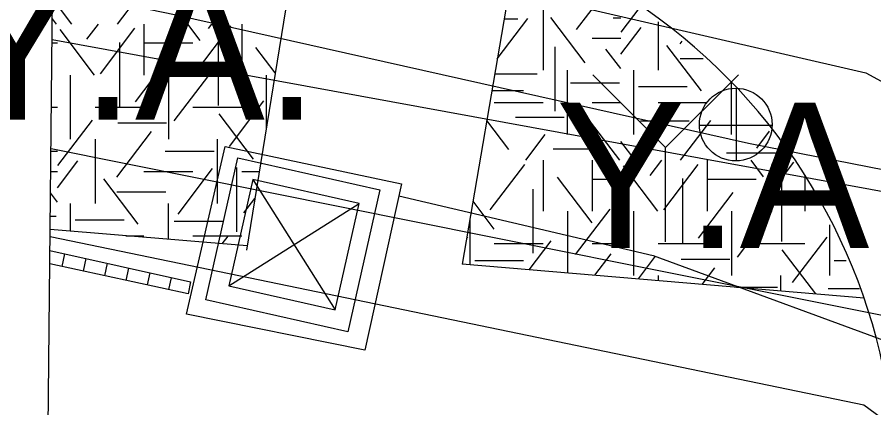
# Model space of a CAD drawing. Extents: x 419677 to 421689, y 4450851 to 4452923.
# Drawn here: x 420167.84 to 420191.38, y 4451817.41 to 4451828.15 of the extents above; entities that cross this region are included whole.
import ezdxf

# ---------------------------------------------------------------- set-up
doc = ezdxf.new("R2010")
doc.units = 0
for name, color, linetype in [('AA_HH', 7, 'Continuous'), ('Level 1', 7, 'Continuous'), ('Level 10', 7, 'Continuous'), ('Level 41', 7, 'Continuous'), ('Level 62', 7, 'Continuous'), ('MULKIYET SINIRI', 7, 'Continuous')]:
    doc.layers.add(name, color=color, linetype=linetype)

# ---------------------------------------------------------------- blocks, each defined once
blk = doc.blocks.new('YA')
at = {"layer": 'Level 41'}
blk.add_text('Y.A.', height=4, dxfattribs=at).set_placement((-5.166, -2))

msp = doc.modelspace()

# ---------------------------------------------------------------- linework, layer by layer
at = {"layer": 'AA_HH'}
for p, q in [((420185.654, 4451824.565), (420183.654, 4451826.565)), ((420185.654, 4451824.565), (420187.664, 4451826.565)), ((420187.601, 4451824.19), (420187.601, 4451826.19)), ((420186.581, 4451825.18), (420188.581, 4451825.18)), ((420185.654, 4451821.975), (420185.654, 4451824.565)), ((420174.313, 4451823.69), (420173.654, 4451820.763)), ((420174.313, 4451823.69), (420176.58, 4451820.104)), ((420177.24, 4451823.03), (420174.313, 4451823.69)), ((420173.654, 4451820.763), (420177.24, 4451823.03)), ((420176.58, 4451820.104), (420177.24, 4451823.03)), ((420169.074, 4451821.298), (420169.151, 4451821.647)), ((420169.661, 4451821.171), (420169.736, 4451821.516)), ((420170.247, 4451821.043), (420170.322, 4451821.384)), ((420170.833, 4451820.916), (420170.907, 4451821.253)), ((420171.42, 4451820.789), (420171.492, 4451821.121)), ((420172.006, 4451820.662), (420172.078, 4451820.989)), ((420173.654, 4451820.763), (420176.58, 4451820.104))]:
    msp.add_line(p, q, dxfattribs=at)
for points in [[(420173.096, 4452234.536), (420705.284, 4452228.915), (420698.004, 4451534.891), (420165.768, 4451540.511)], [(420172.488, 4451819.985), (420173.556, 4451824.593), (420178.395, 4451823.569), (420177.389, 4451818.996)], [(420173.904, 4451824.285), (420177.806, 4451823.405), (420176.927, 4451819.503), (420173.025, 4451820.383)]]:
    msp.add_lwpolyline(points, close=True, dxfattribs=at)
for points in [[(420168.813, 4451828.923), (420172.158, 4451828.222), (420187.931, 4451824.685)], [(420187.931, 4451824.685), (420195.505, 4451823.201), (420196.189, 4451822.717), (420197.278, 4451821.798), (420199.109, 4451819.153), (420200.249, 4451815.072)], [(420178.323, 4451823.243), (420185.319, 4451821.603), (420192.89, 4451818.818), (420197.797, 4451816.701), (420198.625, 4451816.133), (420199.149, 4451815.419), (420200.303, 4451812.566), (420201.088, 4451810.652), (420201.492, 4451809.319), (420201.893, 4451807.236), (420202.013, 4451804.824), (420201.982, 4451800.823)], [(420168.737, 4451821.74), (420172.601, 4451820.872), (420172.54, 4451820.546), (420168.734, 4451821.372)]]:
    msp.add_lwpolyline(points, dxfattribs=at)
msp.add_circle((420187.586, 4451825.198), 1, dxfattribs=at)
at = {"layer": 'Level 1'}
for points in [[(420168.843, 4451831.774), (420175.338, 4451830.275), (420191.16, 4451826.622), (420197.52, 4451823.158), (420201.981, 4451819.057), (420207.555, 4451825.12), (420200.655, 4451826.656), (420183.053, 4451832.084), (420168.883, 4451835.57)], [(420168.741, 4451822.123), (420175.304, 4451820.765), (420191.107, 4451817.496), (420191.107, 4451817.496), (420191.107, 4451817.496), (420191.107, 4451817.496), (420191.107, 4451817.496)], [(420191.107, 4451817.496), (420197.43, 4451812.845), (420199.238, 4451809.347)]]:
    msp.add_lwpolyline(points, dxfattribs=at)
at = {"layer": 'Level 10'}
msp.add_lwpolyline([(420168.799, 4451827.537), (420192.794, 4451823.151), (420201.574, 4451811.549), (420201.574, 4451797.481)], dxfattribs=at)
at = {"layer": 'Level 41'}
for p, q in [((420170.592, 4451827.958), (420171.421, 4451829.049)), ((420183.211, 4451827.807), (420184.088, 4451828.96)), ((420169.339, 4451827.958), (420168.945, 4451828.476)), ((420182.293, 4451828.459), (420182.293, 4451826.692)), ((420184.434, 4451827.738), (420184.958, 4451828.427)), ((420183.45, 4451826.895), (420182.501, 4451828.144)), ((420168.916, 4451827.958), (420168.805, 4451828.105)), ((420169.755, 4451827.541), (420170.072, 4451827.958)), ((420171.321, 4451827.958), (420171.321, 4451826.56)), ((420172.87, 4451827.506), (420172.526, 4451827.958)), ((420172.763, 4451826.664), (420173.713, 4451827.914)), ((420173.096, 4451827.838), (420173.187, 4451827.958)), ((420174.007, 4451827.958), (420174.007, 4451826.56)), ((420181.031, 4451827.007), (420181.87, 4451828.111)), ((420181.218, 4451828.102), (420181.593, 4451828.102)), ((420184.22, 4451828.135), (420184.424, 4451828.135)), ((420185.457, 4451828.021), (420185.457, 4451826.692)), ((420169.966, 4451826.56), (420169.017, 4451827.81)), ((420170.126, 4451826.595), (420171.075, 4451827.845)), ((420184.424, 4451827.129), (420184.983, 4451827.865)), ((420168.798, 4451827.444), (420168.945, 4451827.444)), ((420170.646, 4451827.456), (420170.646, 4451825.689)), ((420171.321, 4451827.444), (420172.664, 4451827.444)), ((420173.363, 4451827.491), (420173.363, 4451825.724)), ((420183.636, 4451827.575), (420184.424, 4451827.575)), ((420186.059, 4451827.421), (420186.11, 4451827.488)), ((420174.93, 4451826.618), (420174.398, 4451827.318)), ((420182.611, 4451827.337), (420182.611, 4451825.569)), ((420184.424, 4451826.735), (420184.018, 4451827.269)), ((420186.644, 4451826.124), (420185.695, 4451827.374)), ((420171.086, 4451825.823), (420172.035, 4451827.073)), ((420186.054, 4451827.015), (420186.691, 4451827.015)), ((420169.307, 4451824.793), (420169.307, 4451826.56)), ((420171.993, 4451826.56), (420171.993, 4451824.793)), ((420172.152, 4451825.298), (420173.101, 4451826.548)), ((420174.679, 4451826.56), (420174.679, 4451825.08)), ((420180.961, 4451826.594), (420182.127, 4451826.594)), ((420182.965, 4451824.924), (420182.965, 4451826.692)), ((420184.786, 4451824.924), (420184.786, 4451826.692)), ((420183.047, 4451826.349), (420184.39, 4451826.349)), ((420187.472, 4451824.924), (420187.472, 4451826.346)), ((420180.883, 4451826.138), (420181.753, 4451826.138)), ((420184.909, 4451826.243), (420186.252, 4451826.243)), ((420173.669, 4451824.597), (420174.62, 4451825.846)), ((420180.95, 4451825.808), (420182.293, 4451825.808)), ((420183.636, 4451825.808), (420184.424, 4451825.808)), ((420185.457, 4451825.808), (420186.8, 4451825.808)), ((420168.779, 4451825.676), (420168.945, 4451825.676)), ((420169.978, 4451825.676), (420171.321, 4451825.676)), ((420172.664, 4451825.676), (420174.007, 4451825.676)), ((420168.955, 4451824.072), (420169.904, 4451825.321)), ((420174.335, 4451824.247), (420173.385, 4451825.496)), ((420181.529, 4451825.401), (420182.872, 4451825.401)), ((420170.602, 4451825.242), (420171.945, 4451825.242)), ((420181.346, 4451824.513), (420180.742, 4451825.307)), ((420184.395, 4451824.215), (420183.593, 4451825.271)), ((420184.963, 4451825.297), (420186.305, 4451825.297)), ((420186.071, 4451824.215), (420186.9, 4451825.306)), ((420170.58, 4451823.755), (420171.529, 4451825.005)), ((420181.812, 4451824.215), (420182.349, 4451824.921)), ((420188.162, 4451824.548), (420188.516, 4451825.014)), ((420169.978, 4451824.793), (420169.978, 4451823.026)), ((420173.336, 4451824.793), (420173.336, 4451823.026)), ((420184.818, 4451824.215), (420184.424, 4451824.733)), ((420168.766, 4451824.469), (420168.945, 4451824.469)), ((420171.908, 4451824.469), (420173.251, 4451824.469)), ((420182.568, 4451824.527), (420183.911, 4451824.527)), ((420187.333, 4451824.421), (420188.676, 4451824.421)), ((420168.945, 4451823.463), (420169.504, 4451824.199)), ((420182.293, 4451824.215), (420182.293, 4451822.817)), ((420183.636, 4451824.215), (420183.636, 4451822.817)), ((420183.636, 4451824.215), (420183.636, 4451822.817)), ((420185.234, 4451823.798), (420185.551, 4451824.215)), ((420186.8, 4451824.215), (420186.8, 4451822.817)), ((420188.349, 4451823.763), (420188.005, 4451824.215)), ((420188.242, 4451822.921), (420189.184, 4451824.161)), ((420188.575, 4451824.095), (420188.666, 4451824.215)), ((420168.76, 4451823.909), (420168.945, 4451823.909)), ((420171.321, 4451823.909), (420172.664, 4451823.909)), ((420172.257, 4451822.739), (420173.207, 4451823.989)), ((420173.868, 4451824.021), (420173.868, 4451822.253)), ((420174.007, 4451823.909), (420174.488, 4451823.909)), ((420180.84, 4451822.852), (420181.789, 4451824.102)), ((420185.445, 4451822.817), (420184.496, 4451824.067)), ((420185.605, 4451822.852), (420186.554, 4451824.102)), ((420171.165, 4451822.458), (420170.216, 4451823.708)), ((420183.637, 4451822.501), (420182.688, 4451823.75)), ((420183.636, 4451823.701), (420184.424, 4451823.701)), ((420186.125, 4451823.713), (420186.125, 4451821.946)), ((420186.8, 4451823.701), (420188.143, 4451823.701)), ((420188.842, 4451823.748), (420188.842, 4451821.981)), ((420189.486, 4451823.776), (420189.486, 4451822.817)), ((420168.945, 4451823.069), (420168.754, 4451823.32)), ((420170.575, 4451823.349), (420171.918, 4451823.349)), ((420182.011, 4451823.427), (420182.011, 4451821.66)), ((420186.565, 4451822.08), (420187.514, 4451823.33)), ((420169.307, 4451822.27), (420169.307, 4451823.026)), ((420171.993, 4451822.043), (420171.993, 4451823.026)), ((420174.068, 4451822.775), (420174.367, 4451823.169)), ((420180.947, 4451822.326), (420180.365, 4451823.092)), ((420182.965, 4451822.817), (420182.965, 4451821.118)), ((420182.965, 4451822.817), (420182.965, 4451821.118)), ((420183.185, 4451821.624), (420184.134, 4451822.874)), ((420184.786, 4451821.05), (420184.786, 4451822.817)), ((420187.472, 4451822.817), (420187.472, 4451821.05)), ((420187.631, 4451821.555), (420188.58, 4451822.805)), ((420168.747, 4451822.683), (420168.911, 4451822.683)), ((420169.43, 4451822.577), (420170.773, 4451822.577)), ((420172.147, 4451822.543), (420173.49, 4451822.543)), ((420180.279, 4451822.59), (420180.279, 4451821.344)), ((420190.158, 4451822.445), (420190.158, 4451821.05)), ((420170.826, 4451822.142), (420171.321, 4451822.142)), ((420172.664, 4451822.142), (420174.007, 4451822.142)), ((420173.471, 4451821.919), (420173.632, 4451822.131)), ((420180.189, 4451822.063), (420180.22, 4451822.103)), ((420189.148, 4451820.854), (420190.099, 4451822.103)), ((420180.95, 4451821.933), (420182.293, 4451821.933)), ((420181.908, 4451821.207), (420182.509, 4451821.999)), ((420183.636, 4451821.933), (420184.424, 4451821.933)), ((420185.457, 4451821.933), (420186.8, 4451821.933)), ((420188.143, 4451821.933), (420189.486, 4451821.933)), ((420183.711, 4451821.055), (420184.161, 4451821.647)), ((420184.909, 4451820.954), (420185.383, 4451821.578)), ((420189.785, 4451820.542), (420188.864, 4451821.753)), ((420180.41, 4451821.463), (420181.753, 4451821.463)), ((420186.081, 4451821.499), (420187.424, 4451821.499)), ((420190.289, 4451821.463), (420190.623, 4451821.463)), ((420186.662, 4451820.806), (420187.008, 4451821.262)), ((420185.457, 4451821.05), (420185.457, 4451820.907)), ((420188.815, 4451821.05), (420188.815, 4451820.624)), ((420187.605, 4451820.726), (420188.73, 4451820.726)), ((420190.129, 4451820.693), (420190.988, 4451820.693))]:
    msp.add_line(p, q, dxfattribs=at)
at = {"layer": 'Level 62'}
for p, q in [((420177.409, 4451841.82), (420174.136, 4451821.748)), ((420183.278, 4451840.202), (420180.07, 4451821.362)), ((420174.154, 4451821.861), (420168.744, 4451822.318)), ((420191.112, 4451820.43), (420180.07, 4451821.362))]:
    msp.add_line(p, q, dxfattribs=at)
msp.add_arc((420175.981, 4451815.23), 16, 345.0944, 80.3049, dxfattribs=at)
at = {"layer": 'MULKIYET SINIRI'}
msp.add_lwpolyline([(420168.767, 4451824.539), (420180.763, 4451822.133), (420186.528, 4451820.977), (420198.882, 4451818.5), (420200.354, 4451812.703), (420200.336, 4451812.564), (420199.961, 4451809.552), (420196.817, 4451784.31), (420194.191, 4451785.02), (420183.3, 4451787.966), (420168.423, 4451791.99)], dxfattribs=at)
msp.add_lwpolyline([(420168.767, 4451824.539), (420180.763, 4451822.133), (420186.528, 4451820.977), (420198.882, 4451818.5), (420200.354, 4451812.703), (420200.336, 4451812.564), (420199.961, 4451809.552), (420196.817, 4451784.31), (420194.191, 4451785.02), (420183.3, 4451787.966), (420168.423, 4451791.99)], dxfattribs=at)

# ---------------------------------------------------------------- block references
at = {"layer": 'Level 41'}
for p in [(420171.188, 4451827.336), (420171.188, 4451827.336), (420187.803, 4451823.801), (420187.803, 4451823.801)]:
    msp.add_blockref('YA', p, dxfattribs=at)

doc.saveas('drawing.dxf')
